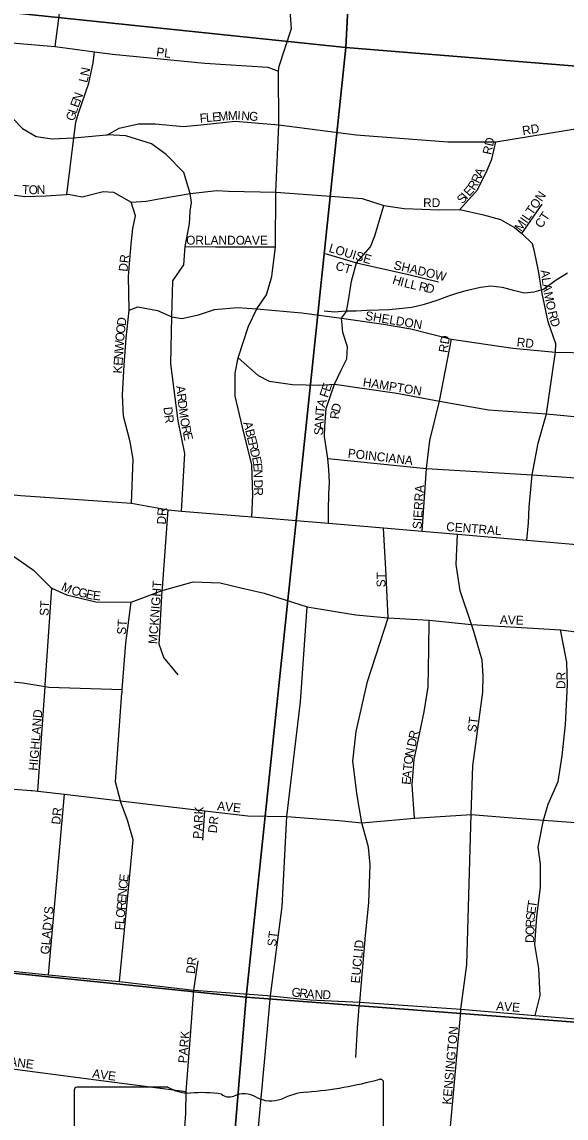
# Model space of a CAD drawing. Extents: x 1310247 to 1552180, y 377264 to 706493.
# Drawn here: x 1438216 to 1441277, y 552723 to 558891 of the extents above; entities that cross this region are included whole.
import ezdxf

# ---------------------------------------------------------------- set-up
doc = ezdxf.new("R2010")
doc.units = 0
for name, color, linetype in [('GM_X_City_Street', 7, 'Continuous'), ('GM_X_City_Street_Text', 7, 'Continuous'), ('GM_X_Minor_River', 7, 'Continuous'), ('GM_X_Section', 7, 'Continuous'), ('GM_X_State_Shield', 7, 'Continuous')]:
    doc.layers.add(name, color=color, linetype=linetype)

msp = doc.modelspace()

# ---------------------------------------------------------------- linework, layer by layer
at = {"layer": 'GM_X_City_Street'}
for points in [[(1439662, 558628.2), (1439663.9, 558640.9), (1439732.3, 558854.4), (1439724.2, 558954.6), (1439598.8, 559163.8), (1439542.4, 559237.7), (1439442.2, 559393.8), (1439419.7, 559500.9), (1439441.1, 559610.5), (1439455.1, 559664), (1439435.5, 559741.4)], [(1438402.5, 558752.6), (1438429, 558952.5), (1438478, 559064.8)], [(1437345.2, 558875.9), (1437676.4, 558831.5), (1438034, 558783.9), (1438247.2, 558764.5), (1438402.5, 558752.6), (1438624.7, 558721.8), (1438724.7, 558709.8), (1439244.3, 558658.1), (1439600.2, 558636.3), (1439659.9, 558613.6)], [(1438468.5, 557920.3), (1438507.9, 558239.3), (1438518.9, 558327.5), (1438533.6, 558378), (1438592.9, 558546.2), (1438616.8, 558659.6), (1438624.7, 558721.8)], [(1439508.9, 556106.1), (1439514.9, 556228.3), (1439509.7, 556398.7), (1439456.8, 556611.5), (1439415.7, 556784.1), (1439416.4, 556914.5), (1439432.6, 557001), (1439489.7, 557178.8), (1439538.1, 557276), (1439592.6, 557356), (1439621.1, 557457.5), (1439642.4, 557624.5), (1439644.3, 557933.4), (1439661.6, 558311.9), (1439659.9, 558613.6), (1439662, 558628.2)], [(1437280, 558312.5), (1437355.2, 558325.6), (1437582.5, 558374.4), (1437730.5, 558415.8), (1437853, 558446.6), (1437913.1, 558453.2), (1437969.8, 558458.2), (1438055.5, 558438), (1438119.4, 558400.8), (1438166.3, 558345.8), (1438219.6, 558291.6), (1438295.4, 558246.8), (1438386.5, 558232.4), (1438507.9, 558239.3), (1438548.7, 558243.1), (1438692.3, 558255.5)], [(1438692.3, 558255.5), (1438697.5, 558255.9), (1438763.2, 558293.6), (1438871.8, 558317.5), (1438938.8, 558316.7)], [(1438938.8, 558316.7), (1438965.6, 558316.4), (1439124.5, 558301.3), (1439241.9, 558313.5), (1439416.2, 558331.3), (1439661.6, 558311.9)], [(1439661.6, 558311.9), (1440095.5, 558255.6), (1440612.1, 558215.1), (1440883, 558216.6), (1441364.6, 558295.2), (1441560.3, 558336.7)], [(1439114.3, 556138.5), (1439132.6, 556463), (1439094.9, 556645.8), (1439052.9, 556966.9), (1439059.6, 557231.4), (1439064.8, 557433.7), (1439127.4, 557524.7), (1439135.1, 557627.1), (1439158.3, 557755.5), (1439163.1, 557825.1), (1439169.9, 557875.3), (1439162.8, 557924.4), (1439126.4, 558043.4), (1439027.9, 558144.8), (1438945.8, 558204.7), (1438800.9, 558250.1), (1438697.5, 558255.9)], [(1440680.4, 557835), (1440779.8, 557946.3), (1440832.8, 558057.3), (1440860.4, 558118.8), (1440883, 558216.6)], [(1437952.8, 557960.1), (1438002.9, 557944.8), (1438062.6, 557931.3), (1438231.7, 557909.2), (1438350.5, 557912.2), (1438468.5, 557920.3), (1438476.6, 557920.9), (1438554.6, 557906.2), (1438672.4, 557936.2), (1438731.3, 557931.9), (1438830.8, 557876.3), (1438914.9, 557882.1), (1438996.5, 557898), (1439162.8, 557924.4), (1439311.9, 557942.9), (1439377.3, 557939.3), (1439644.3, 557933.4)], [(1438832, 556183.2), (1438840.8, 556429.9), (1438824.9, 556528.5), (1438787.9, 556673), (1438780.9, 556792.8), (1438791.5, 556960.1), (1438802, 557111.6), (1438819.7, 557268.4), (1438816.1, 557460.5), (1438830.2, 557640.2), (1438839.1, 557728.2), (1438854.9, 557798.7), (1438830.8, 557876.3)], [(1439644.3, 557933.4), (1440129.4, 557896.3), (1440251.9, 557858.2), (1440366.9, 557841.5), (1440565.4, 557833.2), (1440680.4, 557835), (1440813.4, 557805.2), (1440909, 557778.6), (1440988.1, 557734.5), (1441029.3, 557699.3), (1441088, 557641.6)], [(1440017.5, 557185.9), (1440014.4, 557223.8), (1440042.2, 557261.8), (1440052.4, 557324), (1440070.1, 557431.5), (1440099, 557534.7), (1440177.7, 557625.4), (1440201.8, 557686.6), (1440251.9, 557858.2)], [(1441029.3, 557699.3), (1441142.2, 557865.1)], [(1439135.1, 557627.1), (1439304.1, 557626.1), (1439642.4, 557624.5)], [(1441215.9, 557021.4), (1441217.5, 557032.7), (1441219.4, 557080), (1441175.8, 557202.4), (1441142.4, 557362), (1441122, 557490.9), (1441100.6, 557599.4), (1441088, 557641.6)], [(1439921.8, 557587.1), (1440099, 557534.7)], [(1440099, 557534.7), (1440390.3, 557470.2), (1440559.8, 557428.1)], [(1438819.7, 557268.4), (1438868.8, 557287.5), (1438978.6, 557266.2), (1439059.6, 557231.4), (1439116.2, 557222.7), (1439208.4, 557241.7), (1439298.9, 557272.8), (1439429, 557283.5), (1439538.1, 557276)], [(1439538.1, 557276), (1439790.9, 557254.4), (1440014.4, 557223.8), (1440250, 557189.4), (1440404, 557163.5), (1440632.2, 557105), (1440978.2, 557055.9), (1441217.5, 557032.7)], [(1439953.3, 556793.2), (1439973.6, 556852.7), (1440011.6, 556930.6), (1440043.2, 556994.7), (1440046.9, 557063.3), (1440020.9, 557144), (1440017.5, 557185.9)], [(1440468.1, 556025.2), (1440492.1, 556377.8), (1440511.6, 556536.4), (1440565.1, 556756.8), (1440632.2, 557105)], [(1441055.8, 555974.5), (1441066, 556072.6), (1441070.4, 556160.9), (1441086.7, 556342.6), (1441120.1, 556520.6), (1441167.4, 556684.8), (1441215.9, 557021.4)], [(1441217.5, 557032.7), (1441411.4, 557029)], [(1439432.6, 557001), (1439544.1, 556901.9), (1439606.3, 556868.5), (1439738.9, 556850.9), (1439892, 556847.1), (1439973.6, 556852.7), (1440326.1, 556801.7), (1440565.1, 556756.8), (1440841.8, 556708), (1441167.4, 556684.8), (1441401.2, 556663.5), (1441544.9, 556654.2), (1442024.3, 556560.8), (1442052.3, 556555.7), (1442379.8, 556551.2), (1442522.6, 556535.5), (1442698.4, 556521.2), (1442882.5, 556503), (1443055.9, 556472)], [(1439940.5, 556070.7), (1439941.1, 556143.1), (1439943, 556234.9), (1439946.7, 556299.9), (1439943, 556372.2), (1439937.4, 556433.5), (1439918.9, 556558.7), (1439920.7, 556614.3), (1439927.2, 556716.4), (1439953.3, 556793.2)], [(1435571.4, 556489.1), (1435901.2, 556456.3), (1436282.7, 556418.4), (1436687.1, 556378.3), (1436961, 556351.1), (1437061, 556341.1), (1437424.4, 556305), (1437629.9, 556284.6), (1437784.8, 556269.2), (1438210.1, 556227), (1438832, 556183.2), (1439038.1, 556144.7), (1439114.3, 556138.5), (1439508.9, 556106.1), (1439940.5, 556070.7), (1440249.8, 556044.1), (1440468.1, 556025.2), (1440666.4, 556008.1), (1441055.8, 555974.5), (1441532, 555933.5), (1441678, 555920.9)], [(1439937.4, 556433.5), (1440492.1, 556377.8), (1441086.7, 556342.6), (1441331.6, 556325.9), (1441575.5, 556301.7), (1441914.1, 556282.3), (1442030.2, 556269.6), (1442429.3, 556236.6), (1442590.2, 556213.7), (1442732, 556204.7), (1443024.4, 556180.2), (1443083.8, 556181.1), (1443167.3, 556171.9), (1443223.6, 556148.4)], [(1439094.5, 555217.4), (1439014.3, 555315.2), (1438987.8, 555390), (1439005.7, 555691.5), (1439006.4, 555704.4), (1439038.1, 556144.7)], [(1440111.7, 553324.2), (1440112.3, 553330.8), (1440116.8, 553374.8), (1440148.9, 553751.5), (1440167.6, 553934.5), (1440174.3, 554148.2), (1440166.1, 554246.9), (1440128.8, 554384.8), (1440101.6, 554537.5), (1440077.7, 554731.7), (1440096.3, 554899), (1440160.5, 555179.6), (1440277.1, 555537.9), (1440264.2, 555813.9), (1440255.6, 555940.6), (1440249.8, 556044.1)], [(1440682.5, 553299.9), (1440685.6, 553335.3), (1440718.8, 553585.8), (1440743.1, 554431), (1440752.7, 554705.1), (1440809.7, 555119.8), (1440810.1, 555212), (1440804.5, 555300.5), (1440758.6, 555460.2), (1440745.1, 555500.7), (1440682.4, 555688.9), (1440658.3, 555838.1), (1440666.4, 556008.1)], [(1438150, 555898), (1438280.3, 555806.2), (1438379.7, 555707.3), (1438384.9, 555704.9), (1438467.5, 555666.6), (1438631.3, 555627.4), (1438829.6, 555626.1), (1439005.7, 555691.5), (1439178.9, 555739.8), (1439331.1, 555734.7), (1439447, 555705.9), (1439579.1, 555676.5), (1439820.8, 555600.4), (1440094.6, 555554.8), (1440277.1, 555537.9), (1440507, 555524.4), (1440745.1, 555500.7), (1441245.5, 555470.3), (1441497.4, 555438.2)], [(1438346.8, 555161.2), (1438384.9, 555704.9)], [(1438778.9, 555116.9), (1438780.2, 555133.9), (1438799.7, 555395.9), (1438829.6, 555626.1)], [(1439614.2, 553411.8), (1439679.4, 553914), (1439706.8, 554420.6), (1439782.5, 555065.5), (1439820.8, 555600.4)], [(1440425.3, 554410.1), (1440412, 554598.3), (1440422.7, 554741.2), (1440479.5, 555009.7), (1440501.4, 555149.6), (1440505, 555360.3), (1440507, 555524.4)], [(1441104.4, 553301.5), (1441131.3, 553413.6), (1441123.3, 553564.3), (1441102, 553699.5), (1441113, 553855.7), (1441133.6, 554021.7), (1441133, 554152.2), (1441119.8, 554247.5), (1441150, 554399.5), (1441177.4, 554490), (1441233.3, 554616.4), (1441255.7, 554761.2), (1441274.5, 554937.4), (1441284.6, 555161.9), (1441281.9, 555288.4), (1441245.5, 555470.3)], [(1436195.2, 555361.2), (1436866.3, 555305.3), (1436866.5, 555305.2), (1437466.4, 555246), (1437826.4, 555210.5), (1438221.2, 555171.6), (1438346.2, 555151.8), (1438367.2, 555148.5), (1438780.2, 555133.9)], [(1438316.3, 554726.2), (1438346.2, 555151.8), (1438346.8, 555161.2)], [(1438763.9, 553491.2), (1438821.3, 554071.6), (1438841, 554289.8), (1438809.9, 554400.2), (1438774.6, 554494.6), (1438770.8, 554508.1), (1438741.4, 554615), (1438778.8, 555115.2), (1438778.9, 555116.9)], [(1438304.9, 554563.1), (1438316.3, 554726.2)], [(1437233.7, 554657.3), (1437238.6, 554656.9), (1437404.4, 554641), (1437409.5, 554640.5), (1437772, 554609.2), (1438149.3, 554576.6), (1438265.3, 554566.6)], [(1438265.3, 554566.6), (1438273.9, 554565.8), (1438304.9, 554563.1), (1438455.6, 554545.3), (1438770.8, 554508.1), (1439245, 554452.1), (1439486.8, 554423.6), (1439706.8, 554420.6), (1439998, 554397.9), (1440128.8, 554384.8), (1440425.3, 554410.1), (1440743.1, 554431), (1440951.3, 554414.6), (1441150, 554399.5), (1441332.2, 554385.8), (1441547.2, 554411.9), (1441696.6, 554440.6), (1441845.4, 554469.9), (1441961, 554485.8), (1442073.3, 554498.2), (1442174.7, 554488.6), (1442277.9, 554445.8)], [(1438366.1, 553529.6), (1438455.6, 554545.3)], [(1439233.3, 554286.2), (1439245, 554452.1)], [(1437660.1, 553599.3), (1437687, 553596.7), (1438019, 553564.1), (1438165, 553549.7), (1438238.2, 553542.4)], [(1439119.6, 552480), (1439137.5, 552751.5), (1439139.5, 552872.3), (1439164.1, 553186.6), (1439183.2, 553443.2), (1439207.3, 553609.1)], [(1438238.2, 553542.4), (1438238.6, 553542.4), (1438366.1, 553529.6), (1438638.1, 553502.4), (1438763.9, 553491.2), (1439183.2, 553443.2), (1439597.7, 553413)], [(1439455.2, 550742), (1439469.9, 550903.1), (1439471.6, 551233.9), (1439469.5, 551609.3), (1439478.4, 551666.1), (1439480.3, 551854.9), (1439493.9, 552007.5), (1439513.7, 552326.4), (1439532.6, 552499.9), (1439544.4, 552651.5), (1439585.4, 553099.4), (1439614.2, 553411.8)], [(1439597.7, 553413), (1439614.2, 553411.8), (1439837.5, 553388.5), (1440116.8, 553374.8), (1440685.6, 553335.3), (1441104.4, 553301.5), (1441375.2, 553277.8), (1442175.3, 553224.3), (1442637.4, 553184.4), (1443225.5, 553140.5), (1443762.5, 553095.3), (1444088.9, 553074.4), (1444639, 553029.3), (1444759.2, 553015.9), (1445029.9, 552991.2)], [(1440094.2, 553064.5), (1440103.3, 553229.3), (1440111.7, 553324.2)], [(1440645.9, 551855.9), (1440676.3, 552014.1), (1440689.6, 552134.2), (1440691.6, 552156.9), (1440692.2, 552163.1), (1440698.1, 552228.3), (1440697.2, 552270.5), (1440685.4, 552353.1), (1440663.3, 552425.9), (1440644.9, 552488.6), (1440617.9, 552564.5), (1440623.6, 552634.5), (1440637.1, 552778.9), (1440682.5, 553299.9)], [(1437873.9, 553038.5), (1438633.2, 552938.8), (1438633.3, 552938.8)], [(1438633.3, 552938.8), (1439139.5, 552872.3)]]:
    msp.add_lwpolyline(points, dxfattribs=at)
at = {"layer": 'GM_X_Minor_River'}
msp.add_lwpolyline([(1439915.9, 557265.3), (1439973.9, 557260.1), (1440038.1, 557264.8), (1440096.2, 557265.6), (1440156.4, 557268.3), (1440224.6, 557271), (1440280.7, 557271.8), (1440339, 557278.6), (1440409.2, 557285.2), (1440481.7, 557301.8), (1440558.4, 557326.2), (1440612.9, 557347.2), (1440663.4, 557364.2), (1440721.9, 557381), (1440796.4, 557397.5), (1440854.7, 557406.3), (1440918.6, 557399), (1440974.4, 557383.8), (1441042.1, 557366.4), (1441098.3, 557371.3), (1441150.7, 557386.2), (1441215.9, 557435), (1441285, 557479.7)], dxfattribs=at)
at = {"layer": 'GM_X_Section'}
for points in [[(1434919.8, 564595), (1440313.1, 564091.4), (1440037.8, 558747.4), (1434512.7, 559324)], [(1440313.1, 564091.4), (1445969.7, 563747.9), (1445502.4, 558303.7), (1440037.8, 558747.4)], [(1434512.7, 559324), (1440037.8, 558747.4), (1439478, 553402.9), (1434095.6, 553957.1)], [(1440037.8, 558747.4), (1445502.4, 558303.7), (1445077.6, 552978.7), (1439478, 553402.9)], [(1434095.6, 553957.1), (1439478, 553402.9), (1439025.1, 548006.4), (1433593.8, 548489.2), (1433671.7, 549603.5), (1433932.6, 551954.7)], [(1439478, 553402.9), (1445077.6, 552978.7), (1444597.4, 547713.1), (1439025.1, 548006.4)]]:
    msp.add_lwpolyline(points, close=True, dxfattribs=at)
at = {"layer": 'GM_X_State_Shield'}
for p, q in [((1438510.4, 552880), (1438510.4, 551823.4)), ((1439037.1, 552898.2), (1438527.5, 552898.2)), ((1440250.6, 552371.6), (1440250.6, 552924.4))]:
    msp.add_line(p, q, dxfattribs=at)
for centre, major_axis, start_param, end_param in [((1439630.7, 554338.8), (1845.5, 0), 4.814394, 5.042369), ((1440231.3, 552926.7), (19.4, 0), 6.141152, 7.989035), ((1438530.3, 552882.3), (20.2, 0), 1.712693, 3.28349), ((1439158.5, 553020.9), (195.5, 0), 4.042523, 4.731795), ((1439223.3, 552305), (702, 0), 1.404758, 1.657858), ((1439382.7, 552887.7), (56.4, 0), 3.836095, 5.185415), ((1439465.5, 552765.6), (117.3, 0), 0.950623, 2.079405), ((1439616.9, 552933.1), (141.1, 0), 4.081561, 5.145723), ((1439866.1, 552575.5), (371.3, 0), 1.699011, 2.107814)]:
    msp.add_ellipse(centre, major_axis=major_axis, ratio=0.8, start_param=start_param, end_param=end_param, dxfattribs=at)

# ---------------------------------------------------------------- texts
at = {"layer": 'GM_X_City_Street_Text'}
for s, rotation, p in [('PL', 352.86574, (1438969.5, 558697.7)), ('N', 78.57708, (1438591.6, 558582.2)), ('L', 75.98363, (1438582.5, 558545.7)), ('N', 70.19618, (1438545, 558438)), ('E', 70.2947, (1438533.2, 558404.9)), ('G', 74.2197, (1438510.4, 558330)), ('L', 71.67303, (1438522.2, 558371.7)), ('F', 5.00643, (1439218.2, 558323.8)), ('L', 5.03826, (1439253.3, 558326.8)), ('E', 5.00643, (1439288.4, 558329.9)), ('M', 5.02149, (1439323.5, 558333)), ('M', 2.80601, (1439375.6, 558337.6)), ('I', 357.33294, (1439427, 558340.2)), ('N', 356.17211, (1439448.8, 558339.1)), ('G', 356.06308, (1439492.6, 558336.2)), ('RD', 8.96819, (1441034.8, 558253.3)), ('RD', 77.47054, (1440855.5, 558140.4)), ('A', 65.07752, (1440803.2, 558014.8)), ('R', 57.43279, (1440761.8, 557939)), ('R', 65.21178, (1440786.7, 557978.9)), ('T', 356.47783, (1438215.2, 557923.5)), ('O', 0.23921, (1438254, 557921.2)), ('N', 2.1199, (1438299.8, 557921.5)), ('E', 48.22805, (1440733, 557905.8)), ('MILTON', 55.44018, (1441024.2, 557708.1)), ('RD', 0.00001, (1440473.1, 557848.6)), ('S', 48.22805, (1440694.9, 557863.1)), ('I', 48.22919, (1440718.4, 557889.4)), ('CT', 56.31497, (1441139.6, 557726.3)), ('ORLANDO', 0.00001, (1439139.9, 557637.4)), ('AVE', 0.00001, (1439465.5, 557637.4)), ('LOUISE', 343.41239, (1439939, 557597.4)), ('DR', 83.99458, (1438809.4, 557483.8)), ('CT', 343.60733, (1439976.3, 557497.3)), ('SHADOW', 346.65241, (1440303.9, 557500.7)), ('H', 342.98886, (1440296.6, 557419.3)), ('I', 344.90013, (1440340.4, 557406)), ('L', 345.8565, (1440362.5, 557400)), ('A', 277.89214, (1441133.6, 557492.9)), ('L', 277.90016, (1441139.7, 557449.3)), ('L', 346.82702, (1440397.5, 557391.2)), ('R', 347.7523, (1440445.5, 557380.1)), ('D', 347.78224, (1440484.3, 557371.7)), ('A', 278.3521, (1441144.6, 557414)), ('M', 281.46218, (1441151.5, 557367.5)), ('O', 282.34255, (1441162.1, 557315)), ('SHELDON', 350.3954, (1440144.7, 557214.9)), ('R', 282.51852, (1441174.4, 557258.9)), ('D', 83.40636, (1438799.1, 557178.3)), ('D', 289.40311, (1441184.8, 557213.9)), ('O', 84.91143, (1438790.3, 557091.1)), ('O', 83.4957, (1438794.2, 557134.6)), ('W', 86.26026, (1438786.6, 557034.3)), ('RD', 80.53767, (1440609, 557026.7)), ('RD', 353.99459, (1440997.7, 557065.3)), ('N', 86.24915, (1438783.7, 556990.4)), ('K', 86.24915, (1438778.5, 556911.4)), ('E', 86.26052, (1438781.4, 556955.3)), ('HAMPTON', 350.94182, (1440131.3, 556840.9)), ('A', 276.5285, (1439083.2, 556841.4)), ('F', 71.56826, (1439936.2, 556773.1)), ('E', 71.55208, (1439947.3, 556806.5)), ('R', 276.52257, (1439088.2, 556797.7)), ('D', 276.07594, (1439011.8, 556722.4)), ('D', 276.5285, (1439092.7, 556758.4)), ('M', 276.70595, (1439097.8, 556714.5)), ('T', 83.63416, (1439916.6, 556686)), ('A', 73.97055, (1439920, 556718.8)), ('R', 83.85689, (1439998.5, 556653.8)), ('D', 74.26176, (1440002.3, 556691)), ('R', 278.05437, (1439016.7, 556676.8)), ('O', 280.65492, (1439104.5, 556658.3)), ('A', 86.59236, (1439911.4, 556598.8)), ('N', 86.58862, (1439914, 556642.7)), ('R', 282.47195, (1439113, 556613.4)), ('E', 282.52956, (1439121.6, 556574.7)), ('A', 283.71292, (1439461.3, 556635.8)), ('B', 283.71987, (1439471.7, 556593.1)), ('S', 86.59582, (1439909.3, 556563.7)), ('E', 283.7115, (1439481.1, 556554.6)), ('R', 283.71987, (1439489.4, 556520.4)), ('D', 283.71292, (1439498.8, 556481.9)), ('POINCIANA', 353.24445, (1440047.4, 556440.5)), ('E', 282.15392, (1439509.2, 556439.5)), ('E', 274.79995, (1439516.3, 556406.8)), ('N', 271.47525, (1439519.2, 556372.5)), ('D', 271.30047, (1439520.7, 556315.3)), ('SIERRA', 86.49614, (1440463.7, 556035.8)), ('R', 271.30601, (1439521.7, 556271.3)), ('DR', 86.98841, (1439024.9, 556062.1)), ('CENTRAL', 355.53197, (1440601.4, 556027)), ('ST', 90, (1440261.3, 555709.6)), ('M', 335.1091, (1438432.5, 555695.4)), ('C', 346.15717, (1438490.3, 555669.7)), ('MCKNIGHT', 85.81456, (1438976.5, 555389)), ('G', 346.49171, (1438529.1, 555660.1)), ('E', 346.48726, (1438571.9, 555649.8)), ('E', 353.56678, (1438612.7, 555640.5)), ('ST', 86.42535, (1438364.9, 555547.4)), ('AVE', 358.02623, (1440904.6, 555503.4)), ('ST', 86.42621, (1438800.5, 555441.8)), ('DR', 90, (1441273.3, 555137.6)), ('HIGHLAND', 85.30251, (1438303.3, 554676.4)), ('ST', 82.87329, (1440771.8, 554892.4)), ('D', 77.79837, (1440429.7, 554809.2)), ('R', 77.80265, (1440439, 554852.2)), ('N', 78.36006, (1440418.1, 554753.3)), ('O', 82.63642, (1440412.6, 554710.7)), ('A', 84.73305, (1440405.4, 554632.3)), ('T', 84.73277, (1440409.4, 554676.1)), ('E', 84.73258, (1440402.1, 554597.2)), ('AVE', 354.08949, (1439312.5, 554456.2)), ('DR', 83.99458, (1438431, 554373)), ('PARK', 86.81882, (1439227.9, 554293.3)), ('DR', 83.98889, (1439312, 554324.5)), ('C', 84.80886, (1438808.4, 554011.1)), ('E', 83.52555, (1438812, 554050.2)), ('N', 84.81348, (1438804.4, 553967.3)), ('R', 84.80886, (1438797.7, 553892.8)), ('E', 84.82122, (1438801.3, 553932.2)), ('T', 81.47193, (1441108.6, 553903.8)), ('GLADYS', 84.89866, (1438369.3, 553642.4)), ('O', 84.81348, (1438793.7, 553848.9)), ('S', 85.58347, (1441101.2, 553834.8)), ('E', 82.11914, (1441103.8, 553869.1)), ('F', 84.81669, (1438787.3, 553778.8)), ('L', 84.81669, (1438790.5, 553813.9)), ('R', 88.25352, (1441100, 553795.8)), ('ST', 82.87161, (1439645.4, 553686.8)), ('D', 88.25105, (1441097.3, 553707.9)), ('O', 88.24012, (1441098.6, 553751.8)), ('EUCLID', 84.39932, (1440116.1, 553479.7)), ('DR', 83.65646, (1439188.4, 553532.6)), ('G', 353.23015, (1439730.6, 553408.9)), ('R', 353.2093, (1439774.3, 553403.7)), ('A', 355.16144, (1439815.5, 553398.9)), ('N', 357.74097, (1439861.8, 553395)), ('D', 357.79167, (1439905.8, 553393.3)), ('AVE', 356.05688, (1440882.9, 553329.8)), ('PARK', 85.36739, (1439144.4, 553030.7)), ('KENSINGTON', 84.86402, (1440630.9, 552797.6)), ('LOPANE', 352.61385, (1438010.3, 553034.9)), ('A', 351.66433, (1438609.3, 552951.2)), ('V', 352.71681, (1438653.8, 552944.7)), ('E', 352.8647, (1438697.6, 552939.1))]:
    msp.add_text(s, height=50, rotation=rotation, dxfattribs=at).set_placement(p)

doc.saveas('drawing.dxf')
